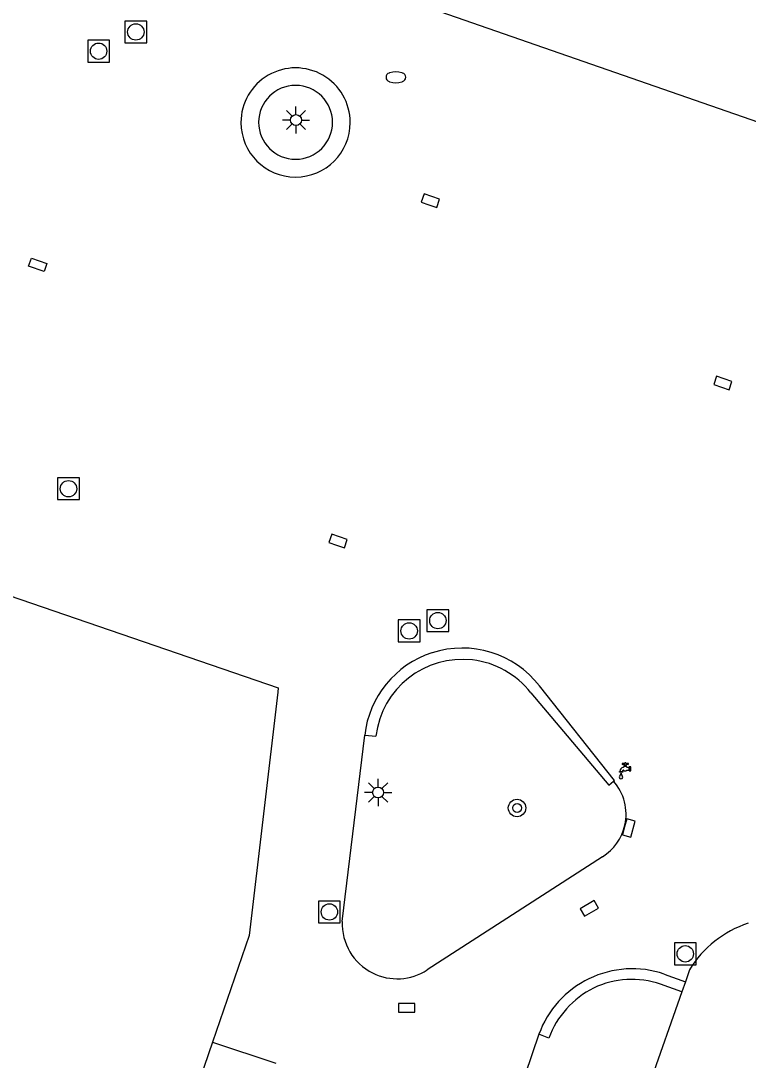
# Model space of a CAD drawing. Extents: x 132999 to 136000, y 398499 to 400501.
# Drawn here: x 133998.42 to 134031.74, y 399422.46 to 399470.12 of the extents above; entities that cross this region are included whole.
import ezdxf

# ---------------------------------------------------------------- set-up
doc = ezdxf.new("R2010")
doc.units = 0
for name, color, linetype in [('gg-afsc-muur', 7, 'Continuous'), ('gg-bbg-hoofdgebouw', 7, 'Continuous'), ('gg-knt-verharding', 7, 'Continuous'), ('gt-symb-boom', 7, 'Continuous'), ('gt-symb-brandkraan', 7, 'Continuous'), ('gt-symb-kolk', 7, 'Continuous'), ('gt-symb-kolk center center', 7, 'Continuous'), ('gt-symb-lichtmast', 7, 'Continuous'), ('gt-symb-rioolschacht', 7, 'Continuous'), ('gt-symb-watertappunt', 7, 'Continuous')]:
    doc.layers.add(name, color=color, linetype=linetype)

# ---------------------------------------------------------------- blocks, each defined once
blk = doc.blocks.new('gt0-RS')
at = {"layer": 'gt-symb-rioolschacht'}
blk.add_lwpolyline([(-0.5, -0.5), (0.5, -0.5), (0.5, 0.5), (-0.5, 0.5)], close=True, dxfattribs=at)
blk.add_circle((0, 0), 0.375, dxfattribs=at)
blk = doc.blocks.new('gt0-KOLK')
at = {"layer": 'gt-symb-kolk'}
blk.add_lwpolyline([(0, 0), (0.375, 0), (0.375, 0.4), (-0.375, 0.4), (-0.375, 0), (0, 0)], dxfattribs=at)
blk = doc.blocks.new('gt0-KOLKCC')
at = {"layer": 'gt-symb-kolk center center'}
blk.add_lwpolyline([(-0.375, 0.2), (0.375, 0.2), (0.375, -0.2), (-0.375, -0.2)], close=True, dxfattribs=at)
blk = doc.blocks.new('gt0-LMAST')
at = {"layer": 'gt-symb-lichtmast'}
for p, q in [((-0.005, 0.246), (-0.005, 0.621)), ((-0.182, 0.173), (-0.447, 0.438)), ((0.172, 0.173), (0.437, 0.438)), ((-0.255, -0.004), (-0.63, -0.004)), ((-0.182, -0.181), (-0.447, -0.446)), ((-0.005, -0.254), (-0.005, -0.629)), ((0.437, -0.446), (0.172, -0.181)), ((0.245, -0.004), (0.62, -0.004))]:
    blk.add_line(p, q, dxfattribs=at)
blk.add_circle((-0.005, -0.004), 0.25, dxfattribs=at)
blk = doc.blocks.new('gt0-BR')
at = {"layer": 'gt-symb-brandkraan'}
for centre, radius, start, end in [((-0.244, 0), 0.206, 107.5669, 252.4331), ((0.599, -2.664), 3, 106.892, 107.5669), ((0, -0.691), 0.938, 73.108, 106.892), ((-0.599, -2.664), 3, 72.4331, 73.108), ((0.244, 0), 0.206, 287.567, 72.4331), ((0.599, 2.664), 3, 252.4331, 253.108), ((0, 0.691), 0.938, 253.108, 286.8921), ((-0.599, 2.664), 3, 286.8921, 287.567)]:
    blk.add_arc(centre, radius, start, end, dxfattribs=at)
blk = doc.blocks.new('gt0-WTP')
at = {"layer": 'gt-symb-watertappunt'}
for p, q in [((-0.141, 0.229), (-0.141, 0.214)), ((-0.141, 0.229), (-0.141, 0.214)), ((-0.125, 0.198), (-0.041, 0.207)), ((-0.125, 0.198), (-0.041, 0.207)), ((-0.042, 0.234), (-0.124, 0.243)), ((-0.042, 0.234), (-0.124, 0.243)), ((-0.024, 0.244), (-0.031, 0.238)), ((-0.024, 0.244), (-0.031, 0.238)), ((-0.019, 0.266), (-0.019, 0.256)), ((-0.019, 0.266), (-0.019, 0.256)), ((-0.017, 0.184), (-0.018, 0.164)), ((-0.017, 0.184), (-0.018, 0.164)), ((0.022, 0.164), (0.021, 0.183)), ((0.022, 0.164), (0.021, 0.183)), ((0.023, 0.256), (0.024, 0.267)), ((0.023, 0.256), (0.024, 0.267)), ((0.035, 0.238), (0.028, 0.245)), ((0.035, 0.238), (0.028, 0.245)), ((0.128, 0.243), (0.046, 0.233)), ((0.128, 0.243), (0.046, 0.233)), ((0.046, 0.206), (0.129, 0.198)), ((0.046, 0.206), (0.129, 0.198)), ((0.145, 0.213), (0.145, 0.228)), ((0.145, 0.213), (0.145, 0.228)), ((0.183, 0.079), (0.183, -0.086)), ((0.183, 0.079), (0.183, -0.086)), ((0.244, 0.089), (0.193, 0.089)), ((0.244, 0.089), (0.193, 0.089)), ((0.254, -0.086), (0.254, 0.079)), ((0.254, -0.086), (0.254, 0.079)), ((-0.251, -0.124), (-0.126, -0.124)), ((-0.251, -0.124), (-0.126, -0.124)), ((0.193, -0.096), (0.244, -0.096)), ((0.193, -0.096), (0.244, -0.096))]:
    blk.add_line(p, q, dxfattribs=at)
for points in [[(0.078, -0.063), (0.172, -0.063), (0.172, 0.059), (0.092, 0.059), (0.072, 0.074), (0.053, 0.089), (0.054, 0.111), (-0.048, 0.111), (-0.049, 0.089), (-0.09, 0.059)], [(0.078, -0.063), (0.172, -0.063), (0.172, 0.059), (0.092, 0.059), (0.072, 0.074), (0.053, 0.089), (0.054, 0.111), (-0.048, 0.111), (-0.049, 0.089), (-0.09, 0.059)], [(-0.028, 0.154), (-0.059, 0.154), (-0.059, 0.124), (0.064, 0.124), (0.064, 0.154), (0.032, 0.154)], [(-0.028, 0.154), (-0.059, 0.154), (-0.059, 0.124), (0.064, 0.124), (0.064, 0.154), (0.032, 0.154)], [(-0.03, 0.196), (-0.03, 0.194), (-0.027, 0.194)], [(-0.03, 0.196), (-0.03, 0.194), (-0.027, 0.194)], [(0.031, 0.193), (0.035, 0.193), (0.035, 0.196)], [(0.031, 0.193), (0.035, 0.193), (0.035, 0.196)], [(-0.121, -0.355), (-0.189, -0.203), (-0.267, -0.348)], [(-0.121, -0.355), (-0.189, -0.203), (-0.267, -0.348)]]:
    blk.add_lwpolyline(points, dxfattribs=at)
blk.add_lwpolyline([(-0.269, -0.13), (-0.109, -0.13), (-0.109, -0.16), (-0.269, -0.16)], close=True, dxfattribs=at)
blk.add_lwpolyline([(-0.269, -0.13), (-0.109, -0.13), (-0.109, -0.16), (-0.269, -0.16)], close=True, dxfattribs=at)
for centre, radius, start, end in [((-0.065, -0.125), 0.186, 97.6391, 179.5238), ((-0.065, -0.125), 0.186, 97.6391, 179.5238), ((-0.126, 0.228), 0.015, 83.5026, 178.1535), ((-0.126, 0.228), 0.015, 83.5026, 178.1535), ((-0.126, 0.213), 0.015, 178.1535, 275.5795), ((-0.126, 0.213), 0.015, 178.1535, 275.5795), ((-0.04, 0.249), 0.015, 263.5026, 310.2535), ((-0.04, 0.249), 0.015, 263.5026, 310.2535), ((-0.04, 0.197), 0.01, 358.8072, 95.5795), ((-0.04, 0.197), 0.01, 358.8072, 95.5795), ((-0.028, 0.164), 0.01, 270, 358.8072), ((-0.028, 0.164), 0.01, 270, 358.8072), ((-0.027, 0.184), 0.01, 358.8072, 88.8072), ((-0.027, 0.184), 0.01, 358.8072, 88.8072), ((-0.034, 0.255), 0.015, 313.7443, 2.488), ((-0.034, 0.255), 0.015, 313.7443, 2.488), ((0.002, 0.256), 0.0242, 27.6778, 154.2233), ((0.002, 0.256), 0.0242, 27.6778, 154.2233), ((0.031, 0.183), 0.01, 91.1928, 181.1928), ((0.031, 0.183), 0.01, 91.1928, 181.1928), ((0.032, 0.164), 0.01, 181.1928, 270), ((0.032, 0.164), 0.01, 181.1928, 270), ((0.038, 0.256), 0.015, 177.512, 226.2557), ((0.038, 0.256), 0.015, 177.512, 226.2557), ((0.046, 0.249), 0.0156, 223.3793, 270.1302), ((0.046, 0.249), 0.0156, 223.3793, 270.1302), ((0.045, 0.196), 0.01, 84.4205, 181.1928), ((0.045, 0.196), 0.01, 84.4205, 181.1928), ((0.13, 0.228), 0.015, 1.8465, 96.4974), ((0.13, 0.228), 0.015, 1.8465, 96.4974), ((0.13, 0.213), 0.015, 264.4205, 1.8465), ((0.13, 0.213), 0.015, 264.4205, 1.8465), ((0.193, 0.079), 0.01, 90, 180), ((0.193, 0.079), 0.01, 90, 180), ((0.244, 0.079), 0.01, 0, 90), ((0.244, 0.079), 0.01, 0, 90), ((-0.196, -0.388), 0.0814, 151.1653, 24.0576), ((-0.196, -0.388), 0.0814, 151.1653, 24.0576), ((-0.074, -0.114), 0.0533, 95.9137, 190.2253), ((-0.074, -0.114), 0.0533, 95.9137, 190.2253), ((0, 0), 0.1, 217.5976, 321.3207), ((0, 0), 0.1, 217.5976, 321.3207), ((0.193, -0.086), 0.01, 180, 270), ((0.193, -0.086), 0.01, 180, 270), ((0.244, -0.086), 0.01, 270, 0), ((0.244, -0.086), 0.01, 270, 0)]:
    blk.add_arc(centre, radius, start, end, dxfattribs=at)
blk = doc.blocks.new('gt0-BOOM')
at = {"layer": 'gt-symb-boom'}
for radius in [0.4, 0.2]:
    blk.add_circle((0, 0), radius, dxfattribs=at)

msp = doc.modelspace()

# ---------------------------------------------------------------- linework, layer by layer
at = {"layer": 'gg-afsc-muur'}
for p, q in [((134014.172, 399437.354), (134014.685, 399437.315)), ((134027.898, 399426.405), (134028.862, 399426.055)), ((134028.697, 399425.586), (134027.725, 399425.936)), ((134022.608, 399423.472), (134022.153, 399423.648))]:
    msp.add_line(p, q, dxfattribs=at)
for points in [[(134025.575, 399435.25), (134025.61, 399435.278), (134022.183, 399439.62)], [(134021.784, 399439.305), (134025.354, 399435.073), (134025.575, 399435.25)]]:
    msp.add_lwpolyline(points, dxfattribs=at)
for centre, radius, start, end in [((134011.003, 399465.454), 2.504, 0.0229, 180.0458), ((134011.005, 399465.462), 1.693, 0, 180), ((134011.003, 399465.454), 2.504, 180.0458, 0.0229), ((134011.005, 399465.462), 1.693, 180.0152, 269.9848), ((134011.005, 399465.462), 1.693, 270.015, 359.985), ((134018.64, 399436.861), 4.495, 107.9606, 173.7002), ((134018.638, 399436.867), 4.489, 37.8332, 107.9532), ((134018.645, 399436.848), 3.988, 83.3098, 173.2798), ((134018.639, 399436.842), 3.995, 38.0635, 83.225), ((134026.433, 399422.087), 4.56, 71.26, 115.8348), ((134026.44, 399422.088), 4.562, 115.915, 160.0036), ((134026.528, 399422.029), 4.177, 116.5639, 159.7855), ((134026.398, 399422.159), 4.003, 70.6475, 115.7391)]:
    msp.add_arc(centre, radius, start, end, dxfattribs=at)
at = {"layer": 'gg-bbg-hoofdgebouw'}
for p, q in [((134029.055, 399426.607), (134028.862, 399426.055)), ((134028.862, 399426.055), (134028.697, 399425.586)), ((134028.697, 399425.586), (134021.169, 399404.113))]:
    msp.add_line(p, q, dxfattribs=at)
for points in [[(134077.675, 399449.661), (134055.706, 399457.305), (134055.821, 399457.619), (134053.595, 399458.377), (134053.433, 399457.921), (134049.281, 399459.383), (134049.435, 399459.858), (134035.239, 399464.751), (134035.122, 399464.441), (134013.276, 399472.064)], [(133995.29, 399444.647), (134010.207, 399439.536), (134010.184, 399439.336)], [(134010.184, 399439.336), (134008.873, 399428.175), (134007.2, 399423.288)], [(134007.2, 399423.288), (134004.464, 399415.295), (134000.518, 399406.026)]]:
    msp.add_lwpolyline(points, dxfattribs=at)
msp.add_arc((134033.286, 399424.024), 4.958, 108.1751, 148.596, dxfattribs=at)
at = {"layer": 'gg-knt-verharding'}
for p, q in [((134013.145, 399428.813), (134014.172, 399437.354)), ((134025.067, 399431.785), (134017.036, 399426.601)), ((134022.153, 399423.648), (134021.525, 399421.806)), ((134007.2, 399423.288), (134010.102, 399422.314))]:
    msp.add_line(p, q, dxfattribs=at)
for centre, radius, start, end in [((134023.846, 399433.734), 2.299, 347.4274, 41.2328), ((134023.837, 399433.739), 2.308, 302.1841, 347.3714), ((134015.658, 399428.705), 2.515, 177.5384, 243.4627), ((134015.658, 399428.704), 2.514, 243.44, 303.2392)]:
    msp.add_arc(centre, radius, start, end, dxfattribs=at)

# ---------------------------------------------------------------- block references
at = {"layer": 'gt-symb-boom'}
msp.add_blockref('gt0-BOOM', (134021.151, 399434.021), dxfattribs=at)
at = {"layer": 'gt-symb-brandkraan'}
msp.add_blockref('gt0-BR', (134015.598, 399467.526), dxfattribs=at)
at = {"layer": 'gt-symb-kolk'}
for p, rotation in [((134017.115, 399461.679), -19.021922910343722), ((134030.513, 399453.315), -19.021922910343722), ((134012.884, 399446.078), -19.021922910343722), ((134026.079, 399433.156), -105.18717236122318), ((134024.563, 399429.244), 30.382486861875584)]:
    msp.add_blockref('gt0-KOLK', p, dxfattribs=dict(at, rotation=rotation))
msp.add_blockref('gt0-KOLK', (134016.091, 399424.659), dxfattribs=at)
at = {"layer": 'gt-symb-kolk center center', "rotation": 160.94493043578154}
msp.add_blockref('gt0-KOLKCC', (133999.195, 399458.926), dxfattribs=at)
at = {"layer": 'gt-symb-lichtmast'}
for p in [(134011.028, 399465.571), (134014.789, 399434.736)]:
    msp.add_blockref('gt0-LMAST', p, dxfattribs=at)
at = {"layer": 'gt-symb-rioolschacht'}
for p in [(134003.685, 399469.604), (134001.982, 399468.724), (134000.601, 399448.662), (134017.523, 399442.615), (134016.208, 399442.142), (134012.552, 399429.256), (134028.857, 399427.334)]:
    msp.add_blockref('gt0-RS', p, dxfattribs=at)
at = {"layer": 'gt-symb-watertappunt'}
msp.add_blockref('gt0-WTP', (134026.108, 399435.821), dxfattribs=at)

doc.saveas('drawing.dxf')
